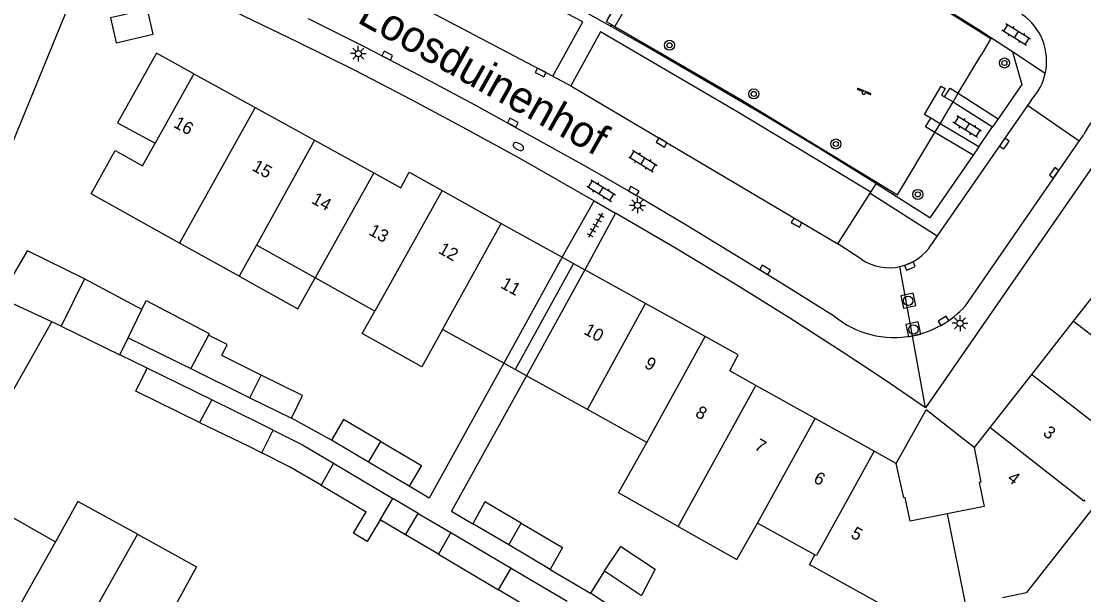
# Model space of a CAD drawing. Extents: x 128000 to 131008, y 398996 to 402500.
# Drawn here: x 128142.9 to 128227.5, y 400058.6 to 400104.2 of the extents above; entities that cross this region are included whole.
import ezdxf

# ---------------------------------------------------------------- set-up
doc = ezdxf.new("R2010")
doc.units = 0
for name, color, linetype in [('gg-afsc-erfafscheiding', 7, 'Continuous'), ('gg-afsc-hekwerk', 7, 'Continuous'), ('gg-anno-huisnummerreeks BGT', 7, 'Continuous'), ('gg-anno-openbare ruimte label', 7, 'Continuous'), ('gg-bbg-bijgebouw', 7, 'Continuous'), ('gg-bbg-gedigitaliseerde bebouwing', 7, 'Continuous'), ('gg-bbg-gedigitaliseerde bijgebouw', 7, 'Continuous'), ('gg-bbg-gedigitaliseerde overbouw', 7, 'Continuous'), ('gg-bbg-hoofdgebouw', 7, 'Continuous'), ('gg-bbg-luifel en loopbrug', 7, 'Continuous'), ('gg-bbg-onder overbouw', 7, 'Continuous'), ('gg-bbg-pand overbouw', 7, 'Continuous'), ('gg-bbg-tussenscheiding', 7, 'Continuous'), ('gg-bbg-tussenscheiding niveau 01', 7, 'Continuous'), ('gg-knt-verharding', 7, 'Continuous'), ('gg-knt-verharding nz', 7, 'Continuous'), ('gg-kntw-beschoeiing', 7, 'Continuous'), ('gt-grn-groengrens', 7, 'Continuous'), ('gt-grn-weggrens', 7, 'Continuous'), ('gt-symb-boom', 7, 'Continuous'), ('gt-symb-brandkraan', 7, 'Continuous'), ('gt-symb-klinker verharding', 7, 'Continuous'), ('gt-symb-kolk', 7, 'Continuous'), ('gt-symb-lichtmast', 7, 'Continuous'), ('gt-symb-rioolschacht', 7, 'Continuous'), ('gt-symb-speelvoorziening', 7, 'Continuous'), ('gt-symb-tegel verharding', 7, 'Continuous')]:
    doc.layers.add(name, color=color, linetype=linetype)

# ---------------------------------------------------------------- blocks, each defined once
blk = doc.blocks.new('gt0-KOLK')
at = {"layer": 'gt-symb-kolk'}
blk.add_lwpolyline([(0, 0), (0.375, 0), (0.375, 0.4), (-0.375, 0.4), (-0.375, 0), (0, 0)], dxfattribs=at)
blk = doc.blocks.new('gt0-BOOM')
at = {"layer": 'gt-symb-boom'}
for radius in [0.4, 0.2]:
    blk.add_circle((0, 0), radius, dxfattribs=at)
blk = doc.blocks.new('gt0-KL1')
at = {"layer": 'gt-symb-klinker verharding'}
for p, q in [((-1.15, 0.3), (1.15, 0.3)), ((-1, -0.3), (-1, 0.3)), ((-0.5, 0.3), (-0.5, 0.45)), ((0, -0.3), (0, 0.3)), ((0.5, 0.3), (0.5, 0.45)), ((1, -0.3), (1, 0.3)), ((-1.15, -0.3), (1.15, -0.3)), ((-0.5, -0.45), (-0.5, -0.3)), ((0.5, -0.45), (0.5, -0.3))]:
    blk.add_line(p, q, dxfattribs=at)
blk = doc.blocks.new('gt0-RS')
at = {"layer": 'gt-symb-rioolschacht'}
blk.add_lwpolyline([(-0.5, -0.5), (0.5, -0.5), (0.5, 0.5), (-0.5, 0.5)], close=True, dxfattribs=at)
blk.add_circle((0, 0), 0.375, dxfattribs=at)
blk = doc.blocks.new('gt0-LMAST')
at = {"layer": 'gt-symb-lichtmast'}
for p, q in [((-0.182, 0.173), (-0.447, 0.438)), ((-0.005, 0.246), (-0.005, 0.621)), ((0.172, 0.173), (0.437, 0.438)), ((-0.255, -0.004), (-0.63, -0.004)), ((-0.182, -0.181), (-0.447, -0.446)), ((-0.005, -0.254), (-0.005, -0.629)), ((0.437, -0.446), (0.172, -0.181)), ((0.245, -0.004), (0.62, -0.004))]:
    blk.add_line(p, q, dxfattribs=at)
blk.add_circle((-0.005, -0.004), 0.25, dxfattribs=at)
blk = doc.blocks.new('gt0-SV')
at = {"layer": 'gt-symb-speelvoorziening'}
for p, q in [((-0.477, 0.255), (-0.08, 0.096)), ((0.542, -0.076), (-0.449, 0.324)), ((0.125, 0.014), (0.515, -0.143))]:
    blk.add_line(p, q, dxfattribs=at)
for centre, radius, start, end in [((-0.466, 0.291), 0.0369, 63.6251, 252.66016), ((-0.002, -0.005), 0.128, 127.68665, 8.59861), ((0.531, -0.111), 0.0363, 243.50852, 72.54358)]:
    blk.add_arc(centre, radius, start, end, dxfattribs=at)
blk = doc.blocks.new('gt0-TEG1')
at = {"layer": 'gt-symb-tegel verharding'}
for p, q in [((-1.125, 0), (1.125, 0)), ((-0.9, -0.25), (-0.9, 0.25)), ((-0.45, -0.25), (-0.45, 0.25)), ((0, -0.25), (0, 0.25)), ((0.45, -0.25), (0.45, 0.25)), ((0.9, -0.25), (0.9, 0.25))]:
    blk.add_line(p, q, dxfattribs=at)
blk = doc.blocks.new('gt0-BR')
at = {"layer": 'gt-symb-brandkraan'}
for centre, radius, start, end in [((-0.244, 0), 0.206, 107.56694, 252.43307), ((0.599, -2.664), 3, 106.89205, 107.56694), ((0, -0.691), 0.938, 73.10799, 106.89205), ((-0.599, -2.664), 3, 72.43309, 73.10799), ((0.244, 0), 0.206, 287.56695, 72.43309), ((0.599, 2.664), 3, 252.43307, 253.10797), ((0, 0.691), 0.938, 253.10797, 286.89206), ((-0.599, 2.664), 3, 286.89206, 287.56695)]:
    blk.add_arc(centre, radius, start, end, dxfattribs=at)

msp = doc.modelspace()

# ---------------------------------------------------------------- linework, layer by layer
at = {"layer": 'gg-afsc-erfafscheiding'}
for p, q in [((128152.924, 400076.596), (128150.728, 400077.673)), ((128167.584, 400070.857), (128164.392, 400072.611)), ((128184.996, 400060.573), (128188.198, 400058.685))]:
    msp.add_line(p, q, dxfattribs=at)
for points in [[(128181.299, 400076.997), (128175.37, 400066.259), (128173.781, 400067.198)], [(128183.103, 400075.998), (128177.147, 400065.21), (128178.832, 400064.213)]]:
    msp.add_lwpolyline(points, dxfattribs=at)
at = {"layer": 'gg-afsc-hekwerk'}
for p, q in [((128190.276, 400105.623), (128189.457, 400104.211)), ((128189.457, 400104.211), (128189.871, 400103.971)), ((128189.871, 400103.971), (128190.149, 400103.81)), ((128190.149, 400103.81), (128200.18, 400097.991)), ((128217.486, 400098.492), (128219.342, 400101.595)), ((128217.075, 400097.805), (128217.486, 400098.492)), ((128216.037, 400096.069), (128217.075, 400097.805)), ((128215.626, 400095.383), (128216.037, 400096.069))]:
    msp.add_line(p, q, dxfattribs=at)
for points in [[(128215.387, 400105.799), (128220.094, 400102.852), (128219.342, 400101.595)], [(128200.18, 400097.991), (128212.649, 400090.407), (128215.626, 400095.383)]]:
    msp.add_lwpolyline(points, dxfattribs=at)
at = {"layer": 'gg-bbg-bijgebouw'}
msp.add_lwpolyline([(128153.39, 400103.189), (128152.937, 400105.179), (128149.994, 400104.51), (128150.447, 400102.521), (128153.39, 400103.189)], dxfattribs=at)
at = {"layer": 'gg-bbg-gedigitaliseerde bebouwing'}
for p, q in [((128166.295, 400083.79), (128161.61, 400086.406)), ((128171.033, 400081.145), (128166.295, 400083.79)), ((128181.299, 400076.997), (128176.439, 400079.69)), ((128187.966, 400073.304), (128183.103, 400075.998)), ((128192.684, 400070.69), (128187.966, 400073.304)), ((128140.838, 400065.474), (128145.626, 400062.781)), ((128228.195, 400065.437), (128222.934, 400058.725)), ((128206.074, 400061.743), (128201.509, 400064.265)), ((128213.23, 400056.744), (128205.772, 400060.872)), ((128221.012, 400058.332), (128222.934, 400058.725))]:
    msp.add_line(p, q, dxfattribs=at)
for points in [[(128176.439, 400079.69), (128174.791, 400076.715), (128170.038, 400079.348), (128171.033, 400081.145)], [(128195.183, 400063.987), (128190.431, 400066.66), (128192.684, 400070.69)], [(128152.138, 400063.373), (128147.4, 400065.992), (128145.626, 400062.781)], [(128195.183, 400063.987), (128199.87, 400061.351), (128201.509, 400064.265)], [(128152.138, 400063.373), (128156.844, 400060.773), (128155.031, 400057.493)], [(128205.772, 400060.872), (128205.634, 400060.948), (128206.074, 400061.743)]]:
    msp.add_lwpolyline(points, dxfattribs=at)
at = {"layer": 'gg-bbg-gedigitaliseerde bijgebouw'}
for p, q in [((128147.919, 400083.712), (128146.069, 400079.942)), ((128152.489, 400081.264), (128147.919, 400083.712)), ((128146.069, 400079.942), (128150.728, 400077.673)), ((128150.728, 400077.673), (128151.388, 400079.02)), ((128151.388, 400079.02), (128156.39, 400076.566)), ((128157.785, 400079.216), (128157.853, 400079.353)), ((128161.984, 400076.055), (128158.846, 400077.617)), ((128158.07, 400074.067), (128152.924, 400076.596)), ((128156.39, 400076.566), (128161.09, 400074.243)), ((128161.09, 400074.243), (128164.392, 400072.611)), ((128157.07, 400072.271), (128160.998, 400070.379)), ((128162.958, 400071.652), (128165.271, 400070.491)), ((128165.271, 400070.491), (128167.752, 400069.021)), ((128170.534, 400069.115), (128167.584, 400070.857)), ((128160.998, 400070.379), (128162.053, 400069.85)), ((128164.255, 400068.745), (128162.053, 400069.85)), ((128166.764, 400067.283), (128164.255, 400068.745)), ((128167.752, 400069.021), (128172.471, 400066.23)), ((128173.781, 400067.198), (128170.534, 400069.115)), ((128166.764, 400067.283), (128170.352, 400065.166)), ((128171.457, 400064.513), (128172.471, 400066.23)), ((128173.483, 400063.316), (128174.497, 400065.033)), ((128174.497, 400065.033), (128177.083, 400063.506)), ((128181.696, 400062.522), (128178.832, 400064.213)), ((128176.096, 400061.773), (128173.483, 400063.316)), ((128177.083, 400063.506), (128181.896, 400060.665)), ((128184.996, 400060.573), (128181.696, 400062.522)), ((128176.096, 400061.773), (128180.88, 400058.946)), ((128181.896, 400060.665), (128186.34, 400058.04)), ((128189.324, 400060.451), (128188.198, 400058.685)), ((128189.324, 400060.451), (128192.262, 400058.495)), ((128185.354, 400056.302), (128180.88, 400058.946)), ((128191.119, 400056.751), (128188.198, 400058.685))]:
    msp.add_line(p, q, dxfattribs=at)
for points in [[(128152.489, 400081.264), (128152.84, 400081.993), (128157.853, 400079.353)], [(128158.846, 400077.617), (128159.273, 400078.475), (128157.785, 400079.216)], [(128157.07, 400072.271), (128152.02, 400074.76), (128152.924, 400076.596)], [(128164.392, 400072.611), (128165.288, 400074.411), (128161.984, 400076.055)], [(128162.958, 400071.652), (128161.872, 400072.195), (128158.07, 400074.067)], [(128171.506, 400070.762), (128168.556, 400072.504), (128167.584, 400070.857)], [(128171.506, 400070.762), (128174.754, 400068.844), (128173.781, 400067.198)], [(128182.689, 400064.242), (128179.804, 400065.946), (128178.832, 400064.213)], [(128171.457, 400064.513), (128170.441, 400062.798), (128169.337, 400063.452), (128170.352, 400065.166)], [(128182.689, 400064.242), (128185.968, 400062.305), (128184.996, 400060.573)]]:
    msp.add_lwpolyline(points, dxfattribs=at)
at = {"layer": 'gg-bbg-gedigitaliseerde overbouw'}
for p, q in [((128182.201, 400076.498), (128181.299, 400076.997)), ((128183.103, 400075.998), (128182.201, 400076.498))]:
    msp.add_line(p, q, dxfattribs=at)
at = {"layer": 'gg-bbg-hoofdgebouw'}
for p, q in [((128156.634, 400100.046), (128161.507, 400097.36)), ((128161.507, 400097.36), (128166.233, 400094.756)), ((128152.548, 400092.707), (128153.557, 400094.52)), ((128166.233, 400094.756), (128170.958, 400092.152)), ((128176.391, 400090.755), (128181.097, 400088.135)), ((128181.097, 400088.135), (128185.956, 400085.431)), ((128160.231, 400083.93), (128155.5, 400086.565)), ((128161.61, 400086.406), (128160.231, 400083.93)), ((128192.602, 400081.745), (128187.757, 400084.427)), ((128229.975, 400084.608), (128226.643, 400080.351)), ((128197.332, 400079.126), (128192.602, 400081.745)), ((128226.643, 400080.351), (128223.317, 400076.101)), ((128223.317, 400076.101), (128220.005, 400071.87)), ((128206.084, 400072.599), (128201.38, 400075.219)), ((128210.788, 400069.98), (128206.084, 400072.599)), ((128220.005, 400071.87), (128218.761, 400070.281)), ((128212.542, 400069.003), (128210.788, 400069.98))]:
    msp.add_line(p, q, dxfattribs=at)
for points in [[(128155.5, 400086.565), (128148.443, 400090.495), (128150.355, 400093.928), (128152.548, 400092.707)], [(128170.958, 400092.152), (128173.099, 400090.972), (128173.786, 400092.205), (128176.391, 400090.755)], [(128201.38, 400075.219), (128199.292, 400076.382), (128199.964, 400077.669), (128197.332, 400079.126)], [(128218.761, 400070.281), (128219.297, 400067.531), (128219.157, 400067.506), (128219.54, 400065.594), (128216.597, 400065)], [(128216.597, 400065), (128213.662, 400064.408), (128213.273, 400066.306), (128213.145, 400066.267), (128212.542, 400069.003)]]:
    msp.add_lwpolyline(points, dxfattribs=at)
at = {"layer": 'gg-bbg-luifel en loopbrug'}
for p, q in [((128147.919, 400083.712), (128143.389, 400085.934)), ((128145.318, 400080.291), (128141.949, 400081.858)), ((128146.069, 400079.942), (128145.318, 400080.291)), ((128212.542, 400069.003), (128214.925, 400073.284)), ((128218.761, 400070.281), (128214.925, 400073.284)), ((128174.497, 400065.033), (128172.471, 400066.23)), ((128173.483, 400063.316), (128171.457, 400064.513))]:
    msp.add_line(p, q, dxfattribs=at)
for points in [[(128141.949, 400081.858), (128141.19, 400082.211), (128143.389, 400085.934)], [(128160.231, 400083.93), (128164.919, 400081.319), (128166.295, 400083.79)], [(128140.453, 400072.112), (128140.639, 400072.007), (128145.318, 400080.291)], [(128189.324, 400060.451), (128190.627, 400062.408), (128193.37, 400060.582), (128192.262, 400058.495)]]:
    msp.add_lwpolyline(points, dxfattribs=at)
at = {"layer": 'gg-bbg-onder overbouw'}
for p, q in [((128156.634, 400100.046), (128153.557, 400094.52)), ((128185.956, 400085.431), (128181.299, 400076.997)), ((128187.757, 400084.427), (128183.103, 400075.998))]:
    msp.add_line(p, q, dxfattribs=at)
at = {"layer": 'gg-bbg-pand overbouw'}
for p, q in [((128185.956, 400085.431), (128186.857, 400084.929)), ((128186.857, 400084.929), (128187.757, 400084.427))]:
    msp.add_line(p, q, dxfattribs=at)
msp.add_lwpolyline([(128156.634, 400100.046), (128153.656, 400101.69), (128150.559, 400096.141), (128153.557, 400094.52)], dxfattribs=at)
at = {"layer": 'gg-bbg-tussenscheiding'}
for p, q in [((128161.507, 400097.36), (128155.5, 400086.565)), ((128166.233, 400094.756), (128161.61, 400086.406)), ((128170.958, 400092.152), (128166.295, 400083.79)), ((128176.391, 400090.755), (128171.033, 400081.145)), ((128176.439, 400079.69), (128181.097, 400088.135)), ((128187.966, 400073.304), (128192.602, 400081.745)), ((128151.388, 400079.02), (128152.489, 400081.264)), ((128234.141, 400074.497), (128226.643, 400080.351)), ((128157.785, 400079.216), (128156.39, 400076.566)), ((128192.684, 400070.69), (128197.332, 400079.126)), ((128161.09, 400074.243), (128161.984, 400076.055)), ((128230.814, 400070.25), (128223.317, 400076.101)), ((128195.183, 400063.987), (128201.38, 400075.219)), ((128158.07, 400074.067), (128157.07, 400072.271)), ((128201.509, 400064.265), (128206.084, 400072.599)), ((128162.053, 400069.85), (128162.958, 400071.652)), ((128170.534, 400069.115), (128171.506, 400070.762)), ((128167.752, 400069.021), (128166.764, 400067.283)), ((128181.696, 400062.522), (128182.689, 400064.242)), ((128152.138, 400063.373), (128145.963, 400052.44)), ((128177.083, 400063.506), (128176.096, 400061.773)), ((128180.88, 400058.946), (128181.896, 400060.665))]:
    msp.add_line(p, q, dxfattribs=at)
for points in [[(128227.579, 400066.121), (128227.482, 400065.997), (128220.005, 400071.87)], [(128210.788, 400069.98), (128206.21, 400061.668), (128206.074, 400061.743)], [(128216.597, 400065), (128218.079, 400057.734), (128217.722, 400057.661)], [(128145.626, 400062.781), (128141.268, 400055.036), (128141.437, 400054.932)]]:
    msp.add_lwpolyline(points, dxfattribs=at)
at = {"layer": 'gg-bbg-tussenscheiding niveau 01'}
msp.add_line((128186.857, 400084.929), (128182.201, 400076.498), dxfattribs=at)
at = {"layer": 'gg-knt-verharding'}
for p, q in [((128189.794, 400103.837), (128187.932, 400104.882)), ((128189.871, 400103.971), (128189.794, 400103.837)), ((128185.222, 400099.861), (128186.632, 400099.083)), ((128222.994, 400097.51), (128215.818, 400087.132)), ((128216.403, 400098.206), (128217.075, 400097.805)), ((128217.075, 400097.805), (128220.222, 400095.812)), ((128223.322, 400097.984), (128222.994, 400097.51)), ((128227.113, 400094.671), (128222.994, 400097.51)), ((128230.481, 400096.007), (128214.888, 400073.438)), ((128216.037, 400096.069), (128215.303, 400096.508)), ((128219.122, 400094.222), (128216.037, 400096.069)), ((128219.122, 400094.222), (128220.222, 400095.812)), ((128220.677, 400096.471), (128220.222, 400095.812)), ((128227.113, 400094.671), (128227.452, 400095.162)), ((128218.057, 400081.564), (128227.113, 400094.671)), ((128219.122, 400094.222), (128218.667, 400093.562)), ((128185.956, 400085.431), (128188.51, 400089.937)), ((128188.51, 400089.937), (128190.2, 400088.957)), ((128207.899, 400086.492), (128210.488, 400090.551)), ((128210.488, 400090.551), (128210.535, 400090.625)), ((128210.488, 400090.551), (128215.818, 400087.132)), ((128190.2, 400088.957), (128187.757, 400084.427)), ((128215.818, 400087.132), (128215.36, 400086.469)), ((128209.822, 400085.258), (128207.899, 400086.492))]:
    msp.add_line(p, q, dxfattribs=at)
for points in [[(128221.817, 400101.798), (128219.084, 400103.568), (128214.774, 400106.276), (128210.434, 400108.935), (128205.746, 400111.722), (128201.023, 400114.451), (128196.468, 400117.005), (128191.884, 400119.508), (128187.261, 400121.97), (128178.215, 400126.664), (128173.798, 400128.906)], [(128185.222, 400099.861), (128187.596, 400104.179), (128170.74, 400113.01)], [(128154.788, 400107.342), (128159.856, 400105.013), (128164.885, 400102.602), (128169.45, 400100.322), (128173.981, 400097.975), (128178.335, 400095.645), (128182.661, 400093.262), (128188.51, 400089.937)], [(128165.721, 400104.441), (128170.192, 400102.207), (128174.632, 400099.913), (128179.055, 400097.548), (128187.815, 400092.684), (128192.155, 400090.191), (128195.61, 400088.153), (128203.313, 400083.452), (128207.555, 400080.782)], [(128210.957, 400091.287), (128210.776, 400091.402), (128206.302, 400094.182), (128201.904, 400096.839), (128192.802, 400102.145), (128189.794, 400103.837)], [(128210.535, 400090.625), (128199.801, 400097.063), (128189.005, 400103.398), (128186.632, 400099.083)], [(128221.817, 400101.798), (128222.555, 400099.188), (128220.677, 400096.471)], [(128215.303, 400096.508), (128214.796, 400096.812), (128216.127, 400099.067), (128216.46, 400098.871), (128216.153, 400098.356), (128216.403, 400098.206)], [(128218.667, 400093.562), (128215.216, 400088.569), (128210.957, 400091.287)], [(128214.888, 400073.438), (128211.581, 400075.692), (128208.245, 400077.902), (128204.07, 400080.585), (128199.858, 400083.21), (128194.97, 400086.155), (128190.2, 400088.957)]]:
    msp.add_lwpolyline(points, dxfattribs=at)
for centre, radius, start, end in [((128220.008, 400101.052), 4.516, 347.33411, 55.5418), ((128220.009, 400101.051), 4.515, 317.20984, 347.34584), ((128231.655, 400093.226), 4.627, 125.22172, 155.26501), ((128212.007, 400088.535), 3.939, 282.33607, 328.36732), ((128212.007, 400088.534), 3.938, 236.29806, 282.33004), ((128212.398, 400086.661), 7.616, 280.96004, 317.98904), ((128212.398, 400086.664), 7.619, 230.53511, 280.95994)]:
    msp.add_arc(centre, radius, start, end, dxfattribs=at)
at = {"layer": 'gg-knt-verharding nz'}
for p, q in [((128168.641, 400108.577), (128185.222, 400099.861)), ((128186.632, 400099.083), (128207.899, 400086.492))]:
    msp.add_line(p, q, dxfattribs=at)
at = {"layer": 'gg-kntw-beschoeiing'}
msp.add_lwpolyline([(128148.583, 400110.201), (128129.9, 400064.634), (128129.379, 400064.419)], dxfattribs=at)
at = {"layer": 'gt-grn-groengrens'}
for p, q in [((128217.486, 400098.492), (128220.677, 400096.471)), ((128218.667, 400093.562), (128215.626, 400095.383))]:
    msp.add_line(p, q, dxfattribs=at)
for points in [[(128190.655, 400106.277), (128191.347, 400105.876), (128190.149, 400103.81)], [(128216.403, 400098.206), (128216.842, 400098.899), (128217.486, 400098.492)], [(128215.626, 400095.383), (128214.892, 400095.822), (128215.303, 400096.508)]]:
    msp.add_lwpolyline(points, dxfattribs=at)
at = {"layer": 'gt-grn-weggrens'}
for p, q in [((128224.414, 400100.062), (128221.817, 400101.798)), ((128210.535, 400090.625), (128210.957, 400091.287)), ((128213.846, 400079.184), (128212.848, 400084.687)), ((128214.888, 400073.438), (128213.846, 400079.184))]:
    msp.add_line(p, q, dxfattribs=at)

# ---------------------------------------------------------------- block references
at = {"layer": 'gt-symb-boom'}
for p in [(128194.5, 400102.32), (128221.166, 400100.906), (128201.205, 400098.444), (128207.742, 400094.455), (128214.271, 400090.439)]:
    msp.add_blockref('gt0-BOOM', p, dxfattribs=at)
at = {"layer": 'gt-symb-brandkraan', "rotation": -27.203809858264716}
msp.add_blockref('gt0-BR', (128182.468, 400094.255), dxfattribs=at)
at = {"layer": 'gt-symb-klinker verharding'}
for p, rotation in [((128222.105, 400103.173), 147.9156384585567), ((128218.199, 400095.838), 147.86710414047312), ((128192.388, 400093.099), -31.464873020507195), ((128189.066, 400090.743), -31.464873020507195)]:
    msp.add_blockref('gt0-KL1', p, dxfattribs=dict(at, rotation=rotation))
at = {"layer": 'gt-symb-kolk'}
for p, rotation in [((128171.941, 400101.314), -27.203809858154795), ((128184.151, 400099.977), -27.20380985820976), ((128181.939, 400095.975), -27.20380985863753), ((128193.764, 400094.402), -30.07519921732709), ((128221.322, 400094.374), 55.30943980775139), ((128225.295, 400092.045), 55.30943980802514), ((128191.549, 400090.537), -30.07519921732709), ((128204.515, 400088.026), -30.07519921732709), ((128213.721, 400084.549), 23.207066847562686), ((128202.011, 400084.259), -30.07519921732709), ((128216.431, 400080.194), 32.08065642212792)]:
    msp.add_blockref('gt0-KOLK', p, dxfattribs=dict(at, rotation=rotation))
at = {"layer": 'gt-symb-lichtmast'}
for p in [(128169.726, 400101.658), (128191.958, 400089.567), (128217.635, 400080.181)]:
    msp.add_blockref('gt0-LMAST', p, dxfattribs=at)
at = {"layer": 'gt-symb-rioolschacht'}
for p, rotation in [((128213.511, 400081.97), 11.825897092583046), ((128213.915, 400079.687), 11.825897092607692)]:
    msp.add_blockref('gt0-RS', p, dxfattribs=dict(at, rotation=rotation))
at = {"layer": 'gt-symb-speelvoorziening'}
msp.add_blockref('gt0-SV', (128209.966, 400098.544), dxfattribs=at)
at = {"layer": 'gt-symb-tegel verharding', "rotation": -119.74488129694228}
msp.add_blockref('gt0-TEG1', (128188.616, 400087.981), dxfattribs=at)

# ---------------------------------------------------------------- texts
at = {"layer": 'gg-anno-huisnummerreeks BGT'}
for s, rotation, p in [('16', 331.1, (128154.936, 400095.844)), ('15', 331.1, (128161.194, 400092.395)), ('14', 331.1, (128165.919, 400089.791)), ('13', 331.1, (128170.482, 400087.276)), ('12', 330.9, (128176.023, 400085.81)), ('11', 330.9, (128180.987, 400083.047)), ('10', 331.1, (128187.604, 400079.366)), ('9', 331.1, (128192.428, 400076.697)), ('8', 330.9, (128196.479, 400072.798)), ('3', 321.9, (128224.16, 400071.319)), ('7', 330.9, (128201.188, 400070.175)), ('6', 330.9, (128205.888, 400067.558)), ('4', 321.9, (128221.32, 400067.692)), ('5', 331.1, (128208.859, 400063.163))]:
    msp.add_text(s, height=1, rotation=rotation, dxfattribs=at).set_placement(p)
at = {"layer": 'gg-anno-openbare ruimte label'}
msp.add_text('Loosduinenhof', height=2.5, rotation=330.7, dxfattribs=at).set_placement((128169.543, 400104.192))

doc.saveas('drawing.dxf')
